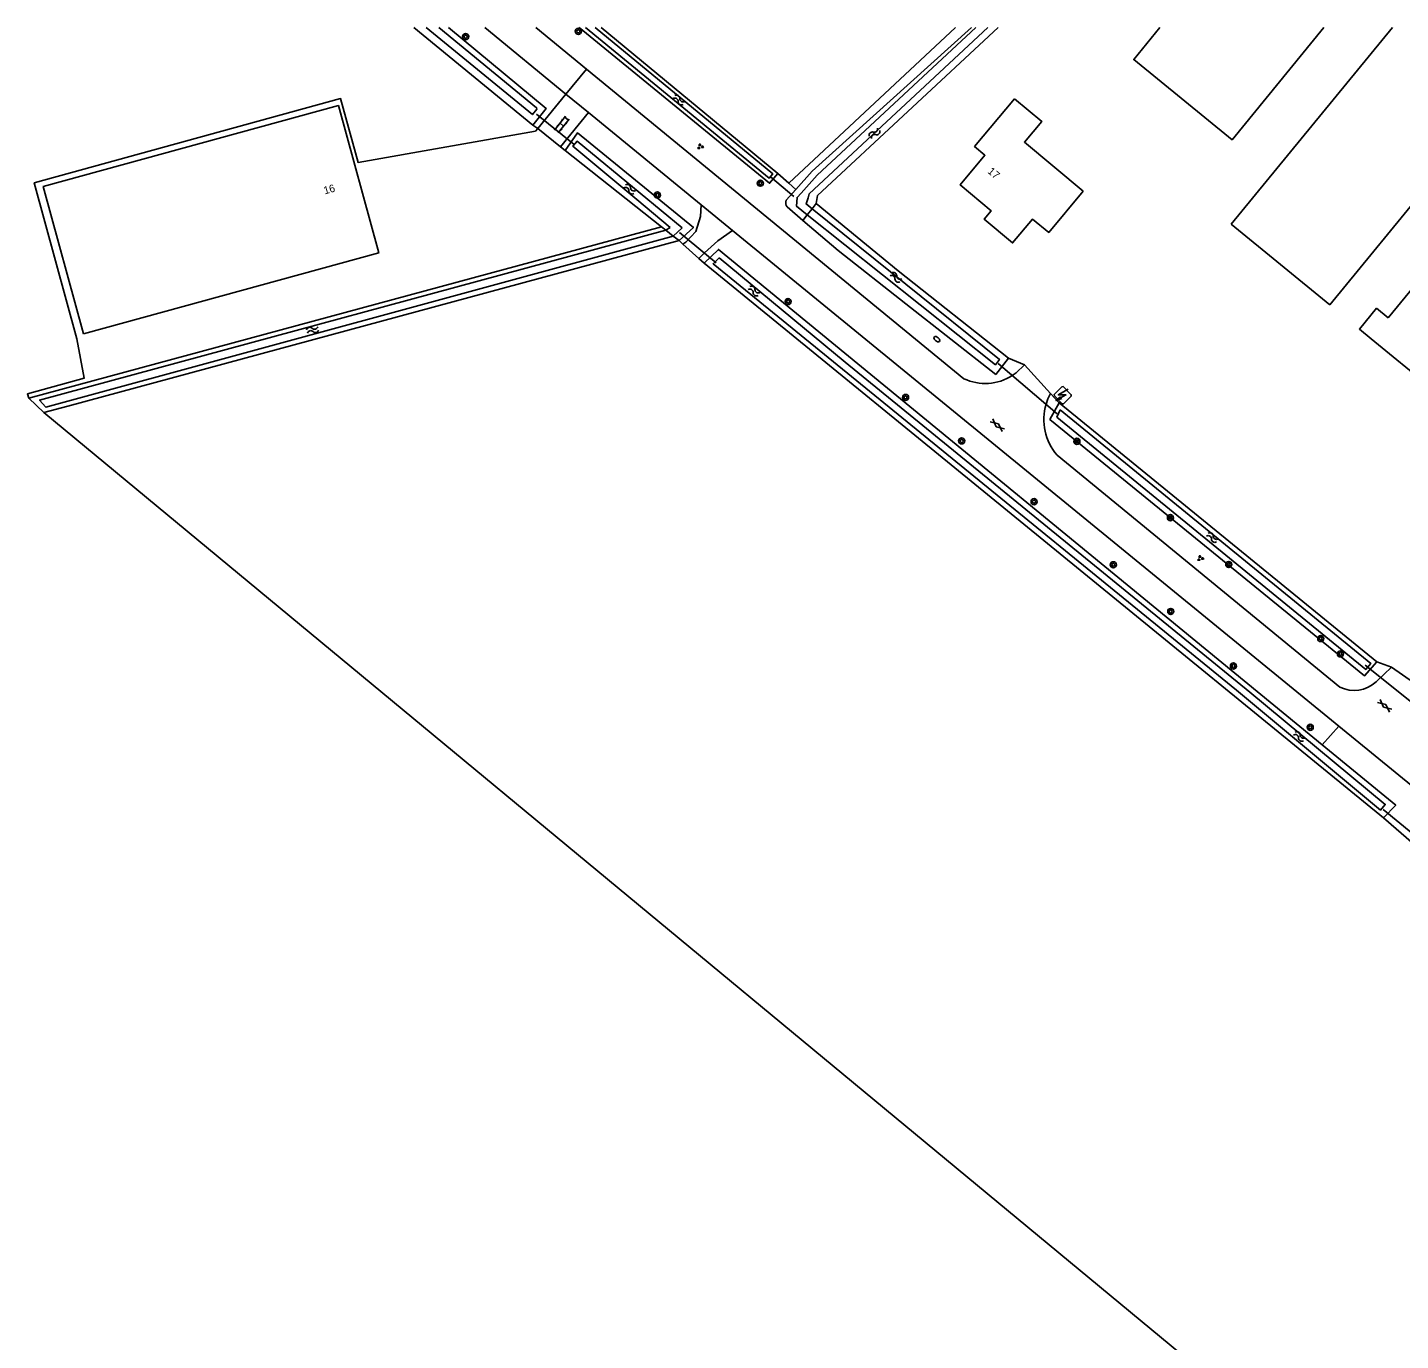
# Model space of a CAD drawing. Extents: x 137999 to 141000, y 397500 to 400501.
# Drawn here: x 139462.5 to 139641.8, y 400328.5 to 400500 of the extents above; entities that cross this region are included whole.
import ezdxf

# ---------------------------------------------------------------- set-up
doc = ezdxf.new("R2010")
doc.units = 0
for name, color, linetype in [('gg-anno-huisnummerreeks BGT', 7, 'Continuous'), ('gg-bbg-bijgebouw', 7, 'Continuous'), ('gg-bbg-gedigitaliseerde bebouwing', 7, 'Continuous'), ('gg-bbg-gedigitaliseerde bijgebouw', 7, 'Continuous'), ('gg-bbg-hoofdgebouw', 7, 'Continuous'), ('gg-bbg-lage trafo', 7, 'Continuous'), ('gg-knt-bronhoudergrens', 7, 'Continuous'), ('gg-knt-onverhard', 7, 'Continuous'), ('gg-knt-verharding', 7, 'Continuous'), ('gg-kntw-bovenkant insteek waterloop', 7, 'Continuous'), ('gg-kntw-waterlijn', 7, 'Continuous'), ('gg-kwrk-duiker nz buis', 7, 'Continuous'), ('gt-grn-groengrens', 7, 'Continuous'), ('gt-grn-vlakafsluiter', 7, 'Continuous'), ('gt-grn-weggrens', 7, 'Continuous'), ('gt-symb-boom', 7, 'Continuous'), ('gt-symb-brandkraan', 7, 'Continuous'), ('gt-symb-gesloten verharding', 7, 'Continuous'), ('gt-symb-groenvak', 7, 'Continuous'), ('gt-symb-klinker verharding', 7, 'Continuous'), ('gt-symb-trafo symbool', 7, 'Continuous'), ('gt-symb-watersymbool', 7, 'Continuous')]:
    doc.layers.add(name, color=color, linetype=linetype)

# ---------------------------------------------------------------- blocks, each defined once
blk = doc.blocks.new('gt0-WA')
at = {"layer": 'gt-symb-watersymbool'}
for centre, start, end in [((-0.32, 0.02), 28.0725, 151.9275), ((0.43, 0.42), 208.0725, 331.9275), ((-0.32, -0.43), 28.0725, 151.9275), ((0.43, -0.03), 208.0725, 331.9275)]:
    blk.add_arc(centre, 0.425, start, end, dxfattribs=at)
blk = doc.blocks.new('gt0-BOOM')
at = {"layer": 'gt-symb-boom'}
for radius in [0.4, 0.2]:
    blk.add_circle((0, 0), radius, dxfattribs=at)
blk = doc.blocks.new('gt0-GESVH1')
at = {"layer": 'gt-symb-gesloten verharding'}
for p, q in [((-0.99, -0.26), (0.01, 0.24)), ((0.01, -0.26), (-0.99, 0.24)), ((0.01, 0.24), (1.01, -0.26)), ((1.01, 0.24), (0.01, -0.26))]:
    blk.add_line(p, q, dxfattribs=at)
blk = doc.blocks.new('gt0-GRVAK')
at = {"layer": 'gt-symb-groenvak'}
for p, q in [((-0.11, 0.19), (-0.23, 0.24)), ((-0.18, 0.15), (0.09, 0.15)), ((-0.09, 0.21), (-0.16, 0.32)), ((-0.05, 0.21), (-0.05, 0.39)), ((0, 0.21), (0.06, 0.32)), ((0.02, 0.19), (0.13, 0.24)), ((0.26, -0.05), (0.2, 0.06)), ((0.31, -0.05), (0.31, 0.13)), ((0.35, -0.05), (0.41, 0.06)), ((-0.24, -0.23), (-0.36, -0.18)), ((-0.32, -0.26), (-0.05, -0.26)), ((-0.23, -0.21), (-0.29, -0.09)), ((-0.18, -0.2), (-0.18, -0.02)), ((-0.14, -0.21), (-0.07, -0.09)), ((-0.12, -0.23), (0, -0.18)), ((0.24, -0.07), (0.12, -0.02)), ((0.17, -0.11), (0.44, -0.11)), ((0.37, -0.07), (0.49, -0.02))]:
    blk.add_line(p, q, dxfattribs=at)
blk = doc.blocks.new('gt0-BR')
at = {"layer": 'gt-symb-brandkraan'}
for centre, radius, start, end in [((-0.24, 0), 0.206, 107.5669, 252.4331), ((0.6, -2.66), 3, 106.892, 107.5669), ((0, -0.69), 0.938, 73.108, 106.892), ((-0.6, -2.66), 3, 72.4331, 73.108), ((0.24, 0), 0.206, 287.567, 72.4331), ((0.6, 2.66), 3, 252.4331, 253.108), ((0, 0.69), 0.938, 253.108, 286.8921), ((-0.6, 2.66), 3, 286.8921, 287.567)]:
    blk.add_arc(centre, radius, start, end, dxfattribs=at)
blk = doc.blocks.new('gt0-HSP')
at = {"layer": 'gt-symb-trafo symbool'}
for points in [[(0.77, 0.75), (-0.53, 0), (0.47, 0), (-0.83, -0.75)], [(-0.22, -0.24), (-0.83, -0.75), (-0.08, -0.48)]]:
    blk.add_lwpolyline(points, dxfattribs=at)
blk = doc.blocks.new('gt0-KL1')
at = {"layer": 'gt-symb-klinker verharding'}
for p, q in [((-1.15, 0.3), (1.15, 0.3)), ((-1, -0.3), (-1, 0.3)), ((-0.5, 0.3), (-0.5, 0.45)), ((0, -0.3), (0, 0.3)), ((0.5, 0.3), (0.5, 0.45)), ((1, -0.3), (1, 0.3)), ((-1.15, -0.3), (1.15, -0.3)), ((-0.5, -0.45), (-0.5, -0.3)), ((0.5, -0.45), (0.5, -0.3))]:
    blk.add_line(p, q, dxfattribs=at)

msp = doc.modelspace()

# ---------------------------------------------------------------- linework, layer by layer
at = {"layer": 'gg-bbg-bijgebouw'}
for p, q in [((139619.7, 400474.29), (139632.55, 400463.77)), ((139637.96, 400459.34), (139650.8, 400448.82))]:
    msp.add_line(p, q, dxfattribs=at)
msp.add_lwpolyline([(139638.68, 400463.33), (139636.44, 400460.59), (139637.96, 400459.34)], dxfattribs=at)
at = {"layer": 'gg-bbg-gedigitaliseerde bebouwing'}
msp.add_lwpolyline([(139591.4, 400490.69), (139594.94, 400487.72), (139592.68, 400485.02), (139600.36, 400478.6)], dxfattribs=at)
at = {"layer": 'gg-bbg-gedigitaliseerde bijgebouw'}
for p, q in [((139619.7, 400474.29), (139640.76, 400500)), ((139632.55, 400463.77), (139662.22, 400500)), ((139640.21, 400462.08), (139671.26, 400500)), ((139638.68, 400463.33), (139640.21, 400462.08))]:
    msp.add_line(p, q, dxfattribs=at)
msp.add_lwpolyline([(139610.38, 400500), (139606.96, 400495.81), (139619.8, 400485.34), (139631.79, 400500)], dxfattribs=at)
at = {"layer": 'gg-bbg-hoofdgebouw'}
for points in [[(139469.79, 400459.98), (139464.52, 400479.22), (139503.07, 400489.79), (139508.34, 400470.54), (139469.79, 400459.98)], [(139591.4, 400490.69), (139586.18, 400484.46), (139587.51, 400483.3), (139584.29, 400479.44), (139588.34, 400476.04), (139587.43, 400474.95), (139591.14, 400471.86), (139593.74, 400474.98), (139595.85, 400473.23), (139600.36, 400478.6)]]:
    msp.add_lwpolyline(points, dxfattribs=at)
at = {"layer": 'gg-bbg-lage trafo'}
msp.add_lwpolyline([(139597.75, 400453.08), (139597.58, 400453.07), (139596.58, 400452.06), (139596.59, 400451.87), (139597.62, 400450.85), (139597.8, 400450.84), (139598.8, 400451.85), (139598.8, 400452.03), (139597.75, 400453.08)], dxfattribs=at)
at = {"layer": 'gg-knt-bronhoudergrens'}
for p, q in [((139561.91, 400479.65), (139583.66, 400500)), ((139680.59, 400270.92), (139464.58, 400449.7))]:
    msp.add_line(p, q, dxfattribs=at)
msp.add_lwpolyline([(139462.62, 400451.57), (139462.46, 400452.16), (139469.86, 400454.17), (139468.93, 400459.33), (139463.34, 400479.71), (139503.36, 400490.71), (139505.65, 400482.38), (139528.81, 400486.46), (139529.13, 400486.81)], dxfattribs=at)
at = {"layer": 'gg-knt-onverhard'}
for points in [[(139550.46, 400476.83), (139550.35, 400475.29), (139549.74, 400473.36), (139548.47, 400471.96), (139548.08, 400471.7)], [(139554.57, 400473.47), (139552.65, 400472.11), (139550.9, 400470.55), (139550.15, 400469.84)]]:
    msp.add_lwpolyline(points, dxfattribs=at)
at = {"layer": 'gg-knt-verharding'}
for p, q in [((139522.18, 400500), (139532.78, 400491.28)), ((139528.85, 400500), (139535.47, 400494.57)), ((139535.47, 400494.57), (139584.77, 400454.12)), ((139529.13, 400486.81), (139532.78, 400491.28)), ((139535.72, 400488.88), (139532.78, 400491.28)), ((139535.72, 400488.88), (139532.07, 400484.41)), ((139550.46, 400476.83), (139535.72, 400488.88)), ((139529.13, 400486.81), (139532.07, 400484.41)), ((139554.57, 400473.47), (139550.46, 400476.83)), ((139633.74, 400408.75), (139554.57, 400473.47)), ((139596.08, 400452.19), (139592.7, 400455.91)), ((139596.95, 400444.13), (139633.88, 400413.84)), ((139640.64, 400416.43), (139638.62, 400414.53)), ((139640.64, 400416.43), (139644.92, 400413.44)), ((139653.04, 400392.97), (139633.74, 400408.75))]:
    msp.add_line(p, q, dxfattribs=at)
for points in [[(139592.7, 400455.91), (139591.6, 400454.89), (139591.1, 400454.54)], [(139595.5, 400450.79), (139595.75, 400451.51), (139596.08, 400452.19)]]:
    msp.add_lwpolyline(points, dxfattribs=at)
for centre, radius, start, end in [((139587.56, 400460), 6.51, 244.6057, 302.8999), ((139602.32, 400448.79), 7.11, 163.6284, 220.8947), ((139635.75, 400417.6), 4.2, 243.5545, 313.1585)]:
    msp.add_arc(centre, radius, start, end, dxfattribs=at)
at = {"layer": 'gg-kntw-bovenkant insteek waterloop'}
for p, q in [((139512.93, 400500), (139528.46, 400487.23)), ((139537.41, 400500), (139560.48, 400480.91)), ((139532.69, 400483.93), (139545.27, 400473.97)), ((139562.83, 400478.84), (139561.57, 400477.43)), ((139576.21, 400468.23), (139565.48, 400476.99)), ((139563.75, 400474.8), (139561.69, 400476.56)), ((139462.62, 400451.57), (139545.27, 400473.97)), ((139547.57, 400472.16), (139467.73, 400450.55)), ((139550.86, 400469.19), (139639.56, 400396.75)), ((139590.6, 400456.8), (139576.21, 400468.23)), ((139588.94, 400454.67), (139590.6, 400456.8)), ((139464.58, 400449.7), (139462.62, 400451.57)), ((139638.69, 400417.12), (139597.21, 400450.98))]:
    msp.add_line(p, q, dxfattribs=at)
for points in [[(139528.46, 400487.23), (139530.21, 400489.43), (139517.44, 400500)], [(139534.5, 400500), (139559.4, 400479.65), (139560.48, 400480.91)], [(139562.83, 400478.84), (139564.97, 400481.24), (139585.77, 400500)], [(139565.48, 400476.99), (139565.67, 400478.03), (139589.26, 400500)], [(139547.57, 400472.16), (139549.45, 400473.89), (139534.3, 400486.23), (139532.69, 400483.93)], [(139563.75, 400474.8), (139568.33, 400470.88), (139577.19, 400463.88), (139588.94, 400454.67)], [(139631.55, 400406.31), (139552.7, 400471.01), (139550.86, 400469.19)], [(139597.21, 400450.98), (139596.02, 400448.81), (139637.1, 400415.32), (139638.69, 400417.12)], [(139639.56, 400396.75), (139641.18, 400398.4), (139631.55, 400406.31)]]:
    msp.add_lwpolyline(points, dxfattribs=at)
msp.add_arc((139562.41, 400477.11), 0.908, 159.2886, 217.303, dxfattribs=at)
at = {"layer": 'gg-kntw-waterlijn'}
for p, q in [((139545.83, 400473.53), (139546.4, 400473.88)), ((139546.81, 400472.75), (139547.99, 400473.84))]:
    msp.add_line(p, q, dxfattribs=at)
for points in [[(139516.21, 400500), (139528.96, 400489.51), (139528.98, 400489.32), (139528.41, 400488.63), (139514.55, 400500)], [(139535.35, 400500), (139559.36, 400480.33), (139559.81, 400480.87), (139536.62, 400500)], [(139563.51, 400478.37), (139565.62, 400480.7), (139586.34, 400500)], [(139564.42, 400477.74), (139564.58, 400478.26), (139587.92, 400500)], [(139546.4, 400473.88), (139542.04, 400477.52), (139533.7, 400484.49), (139534.24, 400485.14), (139547.99, 400473.84)], [(139564.32, 400475.52), (139562.91, 400476.64), (139562.99, 400477.79), (139563.51, 400478.37)], [(139564.94, 400476.31), (139564.16, 400476.94), (139564.42, 400477.74)], [(139564.32, 400475.52), (139588.88, 400455.94), (139589.42, 400456.63), (139564.94, 400476.31)], [(139546.81, 400472.75), (139464.88, 400450.39), (139464.05, 400451.33), (139545.83, 400473.53)], [(139552.8, 400469.89), (139569.26, 400456.3), (139622.13, 400413.16), (139639.8, 400398.52), (139639.18, 400397.77), (139620.4, 400413.42), (139573.15, 400451.92), (139552.02, 400469.13), (139552.8, 400469.89)], [(139597.37, 400450.04), (139637.91, 400416.93), (139637.27, 400416.15), (139596.92, 400449.1), (139597.37, 400450.04)]]:
    msp.add_lwpolyline(points, dxfattribs=at)
at = {"layer": 'gg-kwrk-duiker nz buis'}
for p, q in [((139528.96, 400488.69), (139533.87, 400484.73)), ((139562.56, 400477.9), (139559.52, 400480.47)), ((139547.64, 400473.22), (139552.41, 400469.27)), ((139596.97, 400449.54), (139589.25, 400456.11)), ((139645.62, 400409.97), (139637.17, 400416.7)), ((139639.54, 400397.84), (139645.13, 400393.26))]:
    msp.add_line(p, q, dxfattribs=at)
at = {"layer": 'gt-grn-groengrens'}
for p, q in [((139528.46, 400487.23), (139529.13, 400486.81)), ((139532.07, 400484.41), (139532.69, 400483.93)), ((139560.48, 400480.91), (139561.91, 400479.65)), ((139561.91, 400479.65), (139562.83, 400478.84)), ((139547.57, 400472.16), (139548.08, 400471.7)), ((139548.08, 400471.7), (139550.15, 400469.84)), ((139550.15, 400469.84), (139550.86, 400469.19)), ((139590.6, 400456.8), (139592.7, 400455.91)), ((139596.08, 400452.19), (139597.21, 400450.98)), ((139638.69, 400417.12), (139640.64, 400416.43)), ((139631.55, 400406.31), (139633.74, 400408.75)), ((139639.56, 400396.75), (139643.56, 400393.33))]:
    msp.add_line(p, q, dxfattribs=at)
at = {"layer": 'gt-grn-vlakafsluiter'}
for p, q in [((139565.48, 400476.99), (139564.94, 400476.31)), ((139563.75, 400474.8), (139564.32, 400475.52)), ((139564.32, 400475.52), (139564.94, 400476.31)), ((139545.27, 400473.97), (139545.83, 400473.53)), ((139545.83, 400473.53), (139546.81, 400472.75)), ((139546.81, 400472.75), (139547.57, 400472.16)), ((139467.73, 400450.55), (139464.58, 400449.7))]:
    msp.add_line(p, q, dxfattribs=at)
at = {"layer": 'gt-grn-weggrens'}
msp.add_line((139532.78, 400491.28), (139535.47, 400494.57), dxfattribs=at)

# ---------------------------------------------------------------- block references
at = {"layer": 'gt-symb-boom'}
for p in [(139519.69, 400498.8), (139534.42, 400499.5), (139558.18, 400479.66), (139544.75, 400478.11), (139561.82, 400464.2), (139577.15, 400451.67), (139584.48, 400445.99), (139599.53, 400445.93), (139593.94, 400438.05), (139611.75, 400435.96), (139619.37, 400429.85), (139604.29, 400429.81), (139611.79, 400423.71), (139631.39, 400420.18), (139633.96, 400418.17), (139619.98, 400416.59), (139630.01, 400408.58)]:
    msp.add_blockref('gt0-BOOM', p, dxfattribs=at)
at = {"layer": 'gt-symb-brandkraan', "rotation": 140.23109116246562}
msp.add_blockref('gt0-BR', (139581.24, 400459.28), dxfattribs=at)
at = {"layer": 'gt-symb-gesloten verharding'}
for p, rotation in [((139589.15, 400448.05), -40.01095772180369), ((139639.74, 400411.4), -40.01095771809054)]:
    msp.add_blockref('gt0-GESVH1', p, dxfattribs=dict(at, rotation=rotation))
at = {"layer": 'gt-symb-groenvak'}
for p in [(139550.32, 400484.44), (139615.65, 400430.66)]:
    msp.add_blockref('gt0-GRVAK', p, dxfattribs=at)
at = {"layer": 'gt-symb-klinker verharding', "rotation": 51.82346239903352}
msp.add_blockref('gt0-KL1', (139532.26, 400487.31), dxfattribs=at)
at = {"layer": 'gt-symb-trafo symbool'}
msp.add_blockref('gt0-HSP', (139597.63, 400452), dxfattribs=at)
at = {"layer": 'gt-symb-watersymbool'}
for p, rotation in [((139547.61, 400490.49), 149.99927221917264), ((139573.05, 400486.13), 43.7035699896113), ((139541.17, 400478.84), 149.99927221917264), ((139575.93, 400467.33), 149.99927221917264), ((139557.41, 400465.54), 149.99927221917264), ((139499.65, 400460.48), 15.134475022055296), ((139617.27, 400433.34), 149.99927221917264), ((139628.63, 400407.36), 149.99927221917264)]:
    msp.add_blockref('gt0-WA', p, dxfattribs=dict(at, rotation=rotation))

# ---------------------------------------------------------------- texts
at = {"layer": 'gg-anno-huisnummerreeks BGT'}
for s, rotation, p in [('17', 320.1, (139587.79, 400481.07)), ('16', 15.3, (139501.29, 400478.19))]:
    msp.add_text(s, height=1, rotation=rotation, dxfattribs=at).set_placement(p)

doc.saveas('drawing.dxf')
